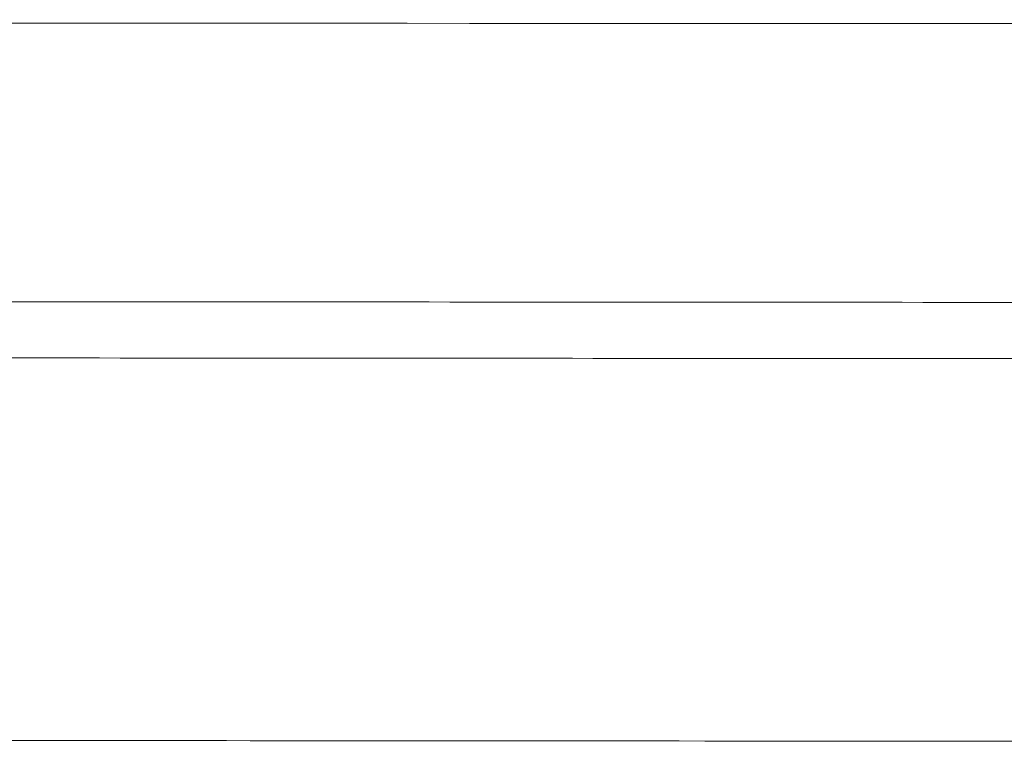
# Model space of a CAD drawing. Header units: millimetres. Extents: x 0 to 594, y 0 to 420.
# Tile 997 of 1056: x 297.71 to 300.05, y 266.14 to 267.86. Entities that reach past the tile are written whole.
import ezdxf

# ---------------------------------------------------------------- set-up
doc = ezdxf.new("R2010")
doc.units = ezdxf.units.MM
doc.layers.add('1', color=7, linetype='Continuous', true_color=0xffffff)

msp = doc.modelspace()

# ---------------------------------------------------------------- linework, layer by layer
at = {"layer": '1', "color": 155, "linetype": 'Continuous', "lineweight": 18}
for points in [[(299.6622, 267.8559), (287.0505, 267.8589), (274.4389, 267.862), (261.8273, 267.8648)], [(300.0741, 267.8558), (299.9368, 267.8558), (299.7995, 267.8558), (299.6622, 267.8559)]]:
    msp.add_open_spline(points, degree=3, dxfattribs=at)
for points, knots in [([(308.856, 267.1867), (302.0178, 267.1917), (300.9762, 267.1925), (298.8915, 267.194), (295.2453, 267.1966), (287.9513, 267.202), (277.5318, 267.2096), (266.6912, 267.2174), (260.0185, 267.2221), (257.5136, 267.2239)], [0, 0, 0, 0, 0.034712, 0.069425, 0.13885, 0.2777, 0.5554, 0.8331, 1, 1, 1, 1]), ([(309.2726, 267.0528), (302.0159, 267.0581), (300.9742, 267.0589), (298.8898, 267.0604), (295.2433, 267.063), (287.9495, 267.0684), (277.5299, 267.076), (266.69, 267.0838), (260.0179, 267.0885), (257.5136, 267.0902)], [0, 0, 0, 0, 0.034714, 0.069428, 0.138856, 0.277712, 0.555423, 0.833135, 1, 1, 1, 1]), ([(257.5136, 266.1814), (258.17, 266.1809), (259.4988, 266.18), (261.4247, 266.1786), (263.2159, 266.1774), (264.7808, 266.1763), (266.1196, 266.1753), (267.7318, 266.1742), (269.7143, 266.1728), (272.8131, 266.1705), (276.6049, 266.1678), (280.0632, 266.1653), (282.5173, 266.1635), (283.95, 266.1625), (285.324, 266.1615), (286.5968, 266.1605), (287.7428, 266.1597), (288.8127, 266.1589), (289.9876, 266.158), (291.397, 266.157), (293.1193, 266.1558), (294.9075, 266.1544), (296.7236, 266.1531), (298.5294, 266.1518), (299.8499, 266.1508), (300.6369, 266.1503), (300.842, 266.1501), (301.0637, 266.15), (301.3518, 266.1497), (301.6972, 266.1495), (302.1286, 266.1492), (302.6495, 266.1488), (303.3318, 266.1483), (304.1268, 266.1477), (305.0336, 266.1471), (306.0467, 266.1463), (307.2346, 266.1455), (308.6141, 266.1445), (309.5995, 266.1437), (310.127, 266.1434)], [0, 0, 0, 0, 0.037426, 0.07577, 0.109814, 0.139559, 0.165004, 0.186151, 0.231482, 0.278047, 0.362846, 0.447689, 0.475236, 0.502782, 0.529381, 0.553578, 0.57536, 0.594725, 0.614581, 0.642353, 0.675088, 0.712786, 0.744317, 0.77864, 0.815751, 0.819616, 0.823509, 0.827447, 0.832259, 0.839935, 0.847143, 0.856857, 0.869634, 0.886048, 0.90219, 0.921341, 0.943813, 0.969924, 1, 1, 1, 1])]:
    msp.add_open_spline(points, degree=3, knots=knots, dxfattribs=at)

doc.saveas('drawing.dxf')
